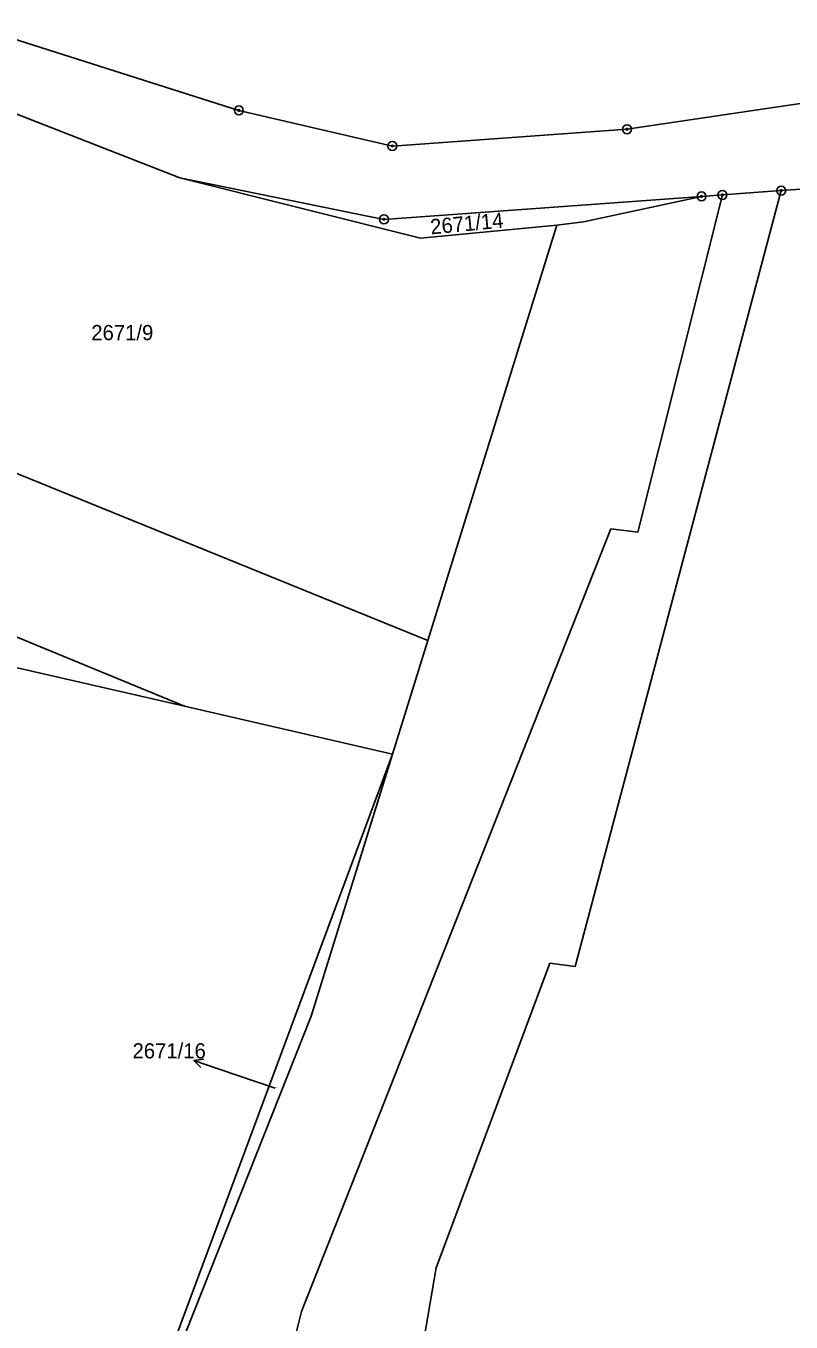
# Model space of a CAD drawing. Extents: x -755819 to -753140, y -1169796 to -1166000.
# Drawn here: x -754214.8 to -754129.1, y -1168314.1 to -1168168.8 of the extents above; entities that cross this region are included whole.
import ezdxf

# ---------------------------------------------------------------- set-up
doc = ezdxf.new("R2010")
doc.units = 0
for name, color, linetype in [('Vrstva 1', 7, 'Continuous'), ('Vrstva 13', 7, 'Continuous'), ('Vrstva 16', 7, 'Continuous'), ('Vrstva 18', 7, 'Continuous'), ('Vrstva 24', 7, 'Continuous'), ('Vrstva 6', 7, 'Continuous')]:
    doc.layers.add(name, color=color, linetype=linetype)

msp = doc.modelspace()

# ---------------------------------------------------------------- linework, layer by layer
at = {"layer": 'Vrstva 1'}
for p, q in [((-754216.9, -1168178.26), (-754197.58, -1168185.79)), ((-754197.58, -1168185.79), (-754174.71, -1168190.46)), ((-754136.78, -1168187.72), (-754130.19, -1168187.24)), ((-754130.19, -1168187.24), (-754110.91, -1168185.85)), ((-754174.71, -1168190.46), (-754139.12, -1168187.89)), ((-754139.12, -1168187.89), (-754152.35, -1168190.72)), ((-754139.12, -1168187.89), (-754136.78, -1168187.72)), ((-754283.38, -1168191.54), (-754169.78, -1168237.66)), ((-754155.34, -1168191.1), (-754169.78, -1168237.66)), ((-754152.35, -1168190.72), (-754155.34, -1168191.1)), ((-754278.29, -1168226.35), (-754197.06, -1168245.03)), ((-754173.74, -1168250.39), (-754169.78, -1168237.66)), ((-754197.06, -1168245.03), (-754173.74, -1168250.39)), ((-754210.92, -1168350.41), (-754173.74, -1168250.39)), ((-754173.74, -1168250.39), (-754182.85, -1168279.75)), ((-754182.85, -1168279.75), (-754210.92, -1168350.41))]:
    msp.add_line(p, q, dxfattribs=at)
at = {"layer": 'Vrstva 13'}
for p, q in [((-754220.76, -1168168.78), (-754190.97, -1168178.25)), ((-754147.47, -1168180.36), (-754117.04, -1168175.85)), ((-754190.97, -1168178.25), (-754173.77, -1168182.24)), ((-754173.77, -1168182.24), (-754147.47, -1168180.36))]:
    msp.add_line(p, q, dxfattribs=at)
at = {"layer": 'Vrstva 16'}
for p in [(-754196.01, -1168284.74), (-754186.91, -1168287.82)]:
    msp.add_line(p, (-754193.17, -1168285.7), dxfattribs=at)
msp.add_lwpolyline([(-754195.22, -1168285.53), (-754196.01, -1168284.74), (-754194.9, -1168284.58)], dxfattribs=at)
at = {"layer": 'Vrstva 24'}
for centre, radius in [((-754190.97, -1168178.25), 0.5), ((-754190.97, -1168178.25), 0.1), ((-754147.47, -1168180.36), 0.5), ((-754147.47, -1168180.36), 0.1), ((-754173.77, -1168182.24), 0.5), ((-754173.77, -1168182.24), 0.1), ((-754136.78, -1168187.72), 0.5), ((-754130.19, -1168187.24), 0.5), ((-754130.19, -1168187.24), 0.1), ((-754139.12, -1168187.89), 0.5), ((-754139.12, -1168187.89), 0.1), ((-754136.78, -1168187.72), 0.1), ((-754174.71, -1168190.46), 0.5), ((-754174.71, -1168190.46), 0.1)]:
    msp.add_circle(centre, radius, dxfattribs=at)
at = {"layer": 'Vrstva 6'}
for p, q in [((-754197.58, -1168185.79), (-754170.6, -1168192.55)), ((-754130.19, -1168187.24), (-754153.28, -1168274.2)), ((-754136.78, -1168187.72), (-754146.27, -1168225.52)), ((-754170.6, -1168192.55), (-754155.34, -1168191.1)), ((-754280.33, -1168210.78), (-754197.06, -1168245.03)), ((-754149.3, -1168225.16), (-754183.96, -1168312.88)), ((-754146.27, -1168225.52), (-754149.3, -1168225.16)), ((-754156.12, -1168273.84), (-754168.87, -1168307.98)), ((-754153.28, -1168274.2), (-754156.12, -1168273.84)), ((-754168.87, -1168307.98), (-754176.85, -1168355.09)), ((-754183.96, -1168312.88), (-754194.09, -1168354.05))]:
    msp.add_line(p, q, dxfattribs=at)

# ---------------------------------------------------------------- texts
at = {"layer": 'Vrstva 16'}
msp.add_text('2671/16', height=1.7, dxfattribs=at).set_placement((-754202.89, -1168284.5))
at = {"layer": 'Vrstva 18'}
msp.add_text('2671/14', height=1.7, rotation=5.3858, dxfattribs=at).set_placement((-754169.44, -1168192.15))
for s, height, p in [('2671/9', 1.7, (-754207.51, -1168204)), ('2671/16', 0.1, (-754187.15, -1168287.82))]:
    msp.add_text(s, height=height, dxfattribs=at).set_placement(p)

doc.saveas('drawing.dxf')
